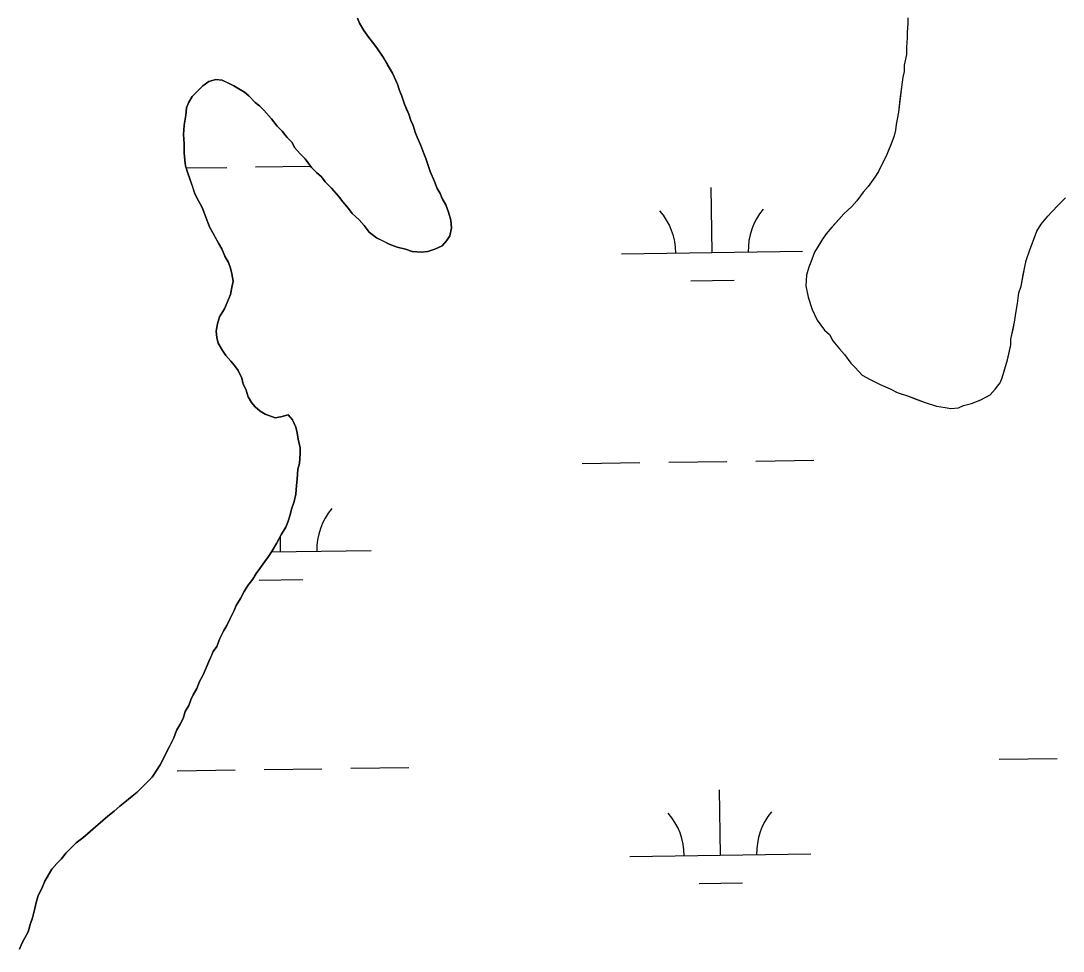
# Model space of a CAD drawing. Extents: x 3767014 to 3805179, y 361544 to 387384.
# Drawn here: x 3788797 to 3789373, y 372205 to 372718 of the extents above; entities that cross this region are included whole.
import ezdxf

# ---------------------------------------------------------------- set-up
doc = ezdxf.new("R2010")
doc.units = 0
for name, color, linetype in [('V-RIVR-EDGE', 7, 'Continuous'), ('V-TOPO-SHOR', 7, 'Continuous'), ('V-WETL-SWMP', 7, 'Continuous')]:
    doc.layers.add(name, color=color, linetype=linetype)

msp = doc.modelspace()

# ---------------------------------------------------------------- linework, layer by layer
at = {"layer": 'V-RIVR-EDGE'}
msp.add_spline([(3785266.865, 377529.211), (3785342.8, 377494.248), (3785391.258, 377467.439), (3785439.72, 377442.249), (3785475.246, 377418.707), (3785525.316, 377389.469), (3785575.383, 377359.422), (3785621.413, 377331.811), (3785722.351, 377269.288), (3785796.661, 377231.094), (3785852.385, 377199.415), (3785928.324, 377166.069), (3785964.678, 377149.804), (3786028.506, 377124.576), (3786060.018, 377113.175), (3786092.316, 377092.068), (3786117.34, 377073.405), (3786135.083, 377053.143), (3786154.458, 377039.347), (3786176.258, 377024.735), (3786206.946, 377006.867), (3786256.211, 376979.248), (3786328.098, 376942.677), (3786374.949, 376919.917), (3786491.265, 376862.208), (3786553.467, 376833.749), (3786619.713, 376805.279), (3786729.589, 376759.718), (3786796.656, 376736.099), (3786845.136, 376718.187), (3786867.767, 376712.469), (3787003.51, 376661.992), (3787089.16, 376631.048), (3787163.496, 376603.367), (3787230.559, 376578.13), (3787257.223, 376568.359), (3787300.044, 376551.27), (3787354.992, 376532.533), (3787409.127, 376512.181), (3787544.074, 376466.558), (3787612.756, 376442.126), (3787657.197, 376425.841), (3787730.724, 376398.162), (3787781.63, 376380.244), (3787834.96, 376361.511), (3787891.524, 376341.961), (3787940, 376322.432), (3787998.976, 376297.215), (3788050.697, 376281.721), (3788117.768, 376259.719), (3788176.757, 376240.164), (3788221.198, 376223.879), (3788259.981, 376209.226), (3788406.252, 376164.383), (3788541.215, 376125.23), (3788606.67, 376104.041), (3788679.39, 376077.173), (3788748.889, 376055.974), (3788871.693, 376005.528), (3788969.454, 375966.467), (3789047.013, 375933.926), (3789119.723, 375903.014), (3789155.253, 375881.09), (3789182.716, 375867.274), (3789214.225, 375854.256), (3789257.04, 375834.74), (3789281.286, 375828.21), (3789303.105, 375821.686), (3789328.955, 375809.491), (3789367.724, 375789.177), (3789414.577, 375767.225), (3789468.708, 375745.255), (3789509.105, 375728.981), (3789555.157, 375710.266), (3789585.849, 375694.015), (3789620.578, 375675.328), (3789681.97, 375646.062), (3789753.859, 375610.3), (3789792.633, 375591.603), (3789842.712, 375566.408), (3789897.64, 375539.584), (3789938.019, 375516.03), (3789968.727, 375506.25), (3790004.289, 375497.265), (3790030.972, 375494.773), (3790047.128, 375487.455), (3790077.007, 375469.589), (3790124.633, 375433.077), (3790192.442, 375382.768), (3790252.165, 375332.478), (3790290.91, 375302.459), (3790337.741, 375271.611), (3790406.357, 375220.491), (3790469.329, 375175.855), (3790570.248, 375106.054), (3790647.751, 375050.868), (3790691.367, 375028.115), (3790744.667, 374997.251), (3790806.838, 374955.852), (3790873.863, 374915.249), (3790932, 374877.903), (3791002.231, 374825.97), (3791052.265, 374782.175), (3791082.927, 374753.793), (3791131.331, 374705.149), (3791170.05, 374664.616), (3791192.631, 374638.681), (3791220.891, 374620.01), (3791288.67, 374557.569), (3791322.577, 374533.223), (3791362.944, 374504.817), (3791396.042, 374480.473), (3791434.785, 374449.645), (3791482.407, 374411.517), (3791534.052, 374365.291), (3791646.192, 374254.216), (3791707.514, 374196.644), (3791738.968, 374161.791), (3791773.65, 374123.694), (3791803.497, 374092.888), (3791829.321, 374070.18), (3791830.912, 374059.662), (3791837.316, 374032.958), (3791849.409, 374017.562), (3791884.123, 373992.405), (3791930.977, 373971.262), (3791954.393, 373955.838), (3791993.134, 373924.202), (3792026.979, 373874.785), (3792047.912, 373836.722), (3792063.186, 373799.482), (3792086.509, 373746.857), (3792112.249, 373690.181), (3792141.261, 373648.864), (3792158.993, 373624.558), (3792177.552, 373607.528), (3792214.702, 373586.409), (3792255.083, 373563.665), (3792301.119, 373538.48), (3792346.34, 373510.871), (3792382.671, 373485.71), (3792422.225, 373455.689), (3792479.537, 373411.875), (3792548.144, 373356.711), (3792619.168, 373298.307), (3792672.431, 373252.077), (3792709.534, 373212.357), (3792750.656, 373162.113), (3792839.385, 373068.08), (3792888.572, 373008.92), (3792945.027, 372945.699), (3792999.062, 372884.91), (3793053.898, 372820.884), (3793149.89, 372720.363), (3793208.761, 372653.092), (3793261.195, 372598.777), (3793315.232, 372538.796), (3793358.792, 372493.399), (3793409.592, 372432.618), (3793462.809, 372367.787), (3793498.283, 372323.219), (3793536.997, 372280.26), (3793578.124, 372232.443), (3793604.724, 372196.792), (3793668.438, 372125.466), (3793703.128, 372090.604), (3793760.41, 372034.66), (3793806.384, 371984.404), (3793839.438, 371942.268), (3793939.427, 371823.136), (3793981.333, 371763.186), (3794029.674, 371688.662), (3794050.609, 371651.408), (3794073.177, 371620.62), (3794178.796, 371488.535), (3794237.625, 371404.28), (3794268.243, 371358.106), (3794301.293, 371314.353), (3794332.724, 371269.794), (3794395.613, 371192), (3794429.476, 371149.862), (3794472.201, 371093.953), (3794523.788, 371024.274), (3794601.175, 370922.181), (3794640.679, 370871.942), (3794687.421, 370805.509), (3794733.389, 370752.828), (3794829.339, 370635.323), (3794895.463, 370557.521), (3794959.948, 370470.826), (3795013.158, 370403.569), (3795070.394, 370329.023), (3795159.854, 370203.448), (3795225.98, 370126.454), (3795296.13, 370041.363), (3795379.18, 369940.065), (3795459.001, 369841.201), (3795508.163, 369772.337), (3795554.103, 369708.333), (3795661.315, 369566.538), (3795715.338, 369500.897), (3795762.105, 369444.169), (3795798.366, 369390.703), (3795915.247, 369234.327), (3795963.601, 369165.465), (3796028.082, 369077.153), (3796043.387, 369052.853), (3796054.672, 369037.459), (3796077.242, 369007.48), (3796148.213, 368927.239), (3796183.677, 368878.627), (3796226.382, 368814.631), (3796275.531, 368740.105), (3796314.222, 368688.25), (3796353.714, 368633.158), (3796401.268, 368567.533), (3796456.873, 368487.33), (3796513.292, 368409.551), (3796545.533, 368365.8), (3796626.113, 368246.716), (3796670.449, 368188.377), (3796704.298, 368140.578), (3796751.041, 368074.145), (3796787.308, 368023.105), (3796838.907, 367958.278), (3796844.528, 367942.09), (3796845.295, 367925.104), (3796846.094, 367921.059), (3796852.559, 367919.425), (3796863.071, 367918.59), (3796875.166, 367904.003), (3796903.398, 367874.01), (3796931.629, 367844.017), (3796952.579, 367812.424), (3796982.392, 367767.87), (3797007.371, 367730.606), (3797037.194, 367690.095), (3797062.185, 367657.684), (3797075.869, 367631.77), (3797095.223, 367609.078), (3797126.665, 367569.372), (3797156.484, 367527.244), (3797212.099, 367451.085), (3797254.808, 367388.706), (3797302.183, 367327.228)], degree=3, dxfattribs=at)
at = {"layer": 'V-TOPO-SHOR'}
for points in [[(3788889.657, 372672.808), (3788891.637, 372676.355), (3788894.801, 372679.507), (3788897.57, 372682.263), (3788900.732, 372684.625), (3788904.683, 372685.8), (3788908.234, 372685.399), (3788911.388, 372683.814), (3788914.542, 372682.229), (3788917.303, 372680.643), (3788920.457, 372678.663), (3788922.82, 372676.685), (3788926.365, 372673.125), (3788928.731, 372671.147), (3788931.094, 372668.773), (3788935.426, 372664.028), (3788938.573, 372660.073), (3788941.332, 372657.304), (3788944.087, 372653.747), (3788946.843, 372650.978), (3788948.023, 372648.213), (3788951.173, 372644.654), (3788953.929, 372641.885), (3788957.472, 372637.142), (3788960.231, 372634.373), (3788962.988, 372631.999), (3788964.956, 372629.232), (3788968.501, 372625.671), (3788972.439, 372621.321), (3788974.8, 372618.159), (3788977.95, 372614.6), (3788979.918, 372611.833), (3788983.859, 372608.271), (3788986.615, 372605.109), (3788989.372, 372601.552), (3788993.31, 372598.385), (3788997.255, 372596.403), (3789000.409, 372594.818), (3789004.746, 372593.231), (3789009.481, 372592.037), (3789013.03, 372590.845), (3789018.163, 372590.439), (3789021.716, 372590.826), (3789025.665, 372592.002), (3789029.615, 372593.968), (3789031.991, 372596.725), (3789033.969, 372599.483), (3789034.768, 372603.825), (3789034.383, 372608.167), (3789033.207, 372612.511), (3789031.636, 372616.461), (3789029.67, 372620.019), (3789028.493, 372622.783), (3789026.918, 372625.55), (3789025.347, 372629.501), (3789022.992, 372635.03), (3789020.639, 372642.141), (3789019.459, 372644.908), (3789017.888, 372649.252), (3789015.926, 372653.993), (3789014.747, 372656.758), (3789013.571, 372660.313), (3789012.391, 372663.078), (3789011.216, 372666.633), (3789010.036, 372669.398), (3789008.859, 372672.165), (3789007.29, 372676.509), (3789006.11, 372679.669), (3789004.935, 372683.224), (3789002.184, 372689.151), (3788999.432, 372693.894), (3788996.677, 372698.635), (3788993.923, 372702.588), (3788991.954, 372705.355), (3788989.2, 372708.914), (3788986.445, 372712.867), (3788984.086, 372716.817), (3788982.906, 372719.584)], [(3789286.838, 372719.74), (3789286.83, 372716.582), (3789286.424, 372711.847), (3789286.42, 372708.689), (3789286.014, 372703.558), (3789286.004, 372699.612), (3789284.808, 372693.693), (3789284.8, 372690.14), (3789284.005, 372686.984), (3789283.205, 372681.461), (3789282.402, 372674.751), (3789281.597, 372667.649), (3789280.399, 372660.942), (3789279.997, 372657.784), (3789279.201, 372654.628), (3789278.011, 372651.078), (3789276.821, 372648.318), (3789275.234, 372644.373), (3789272.061, 372638.065), (3789270.476, 372634.91), (3789268.496, 372631.758), (3789264.932, 372626.634), (3789262.163, 372623.482), (3789258.602, 372618.753), (3789255.831, 372615.601), (3789251.481, 372611.663), (3789248.712, 372608.511), (3789244.755, 372604.175), (3789241.591, 372600.63), (3789239.216, 372597.083), (3789237.63, 372594.322), (3789235.255, 372590.382), (3789233.268, 372584.858), (3789232.078, 372582.098), (3789230.886, 372577.758)], [(3788879.048, 372317.586), (3788881.428, 372322.317), (3788883.013, 372326.262), (3788884.996, 372329.811), (3788886.581, 372332.965), (3788887.773, 372336.909), (3788889.753, 372340.063), (3788890.943, 372343.217), (3788892.133, 372345.978), (3788894.113, 372349.527), (3788895.7, 372353.471), (3788897.683, 372357.018), (3788899.268, 372360.963), (3788900.855, 372364.512), (3788902.045, 372367.273), (3788903.235, 372370.033), (3788905.215, 372372.792), (3788906.803, 372377.13), (3788909.18, 372381.467), (3788910.764, 372384.226), (3788912.351, 372387.775), (3788914.728, 372392.508), (3788915.918, 372395.269), (3788918.294, 372399.209), (3788920.276, 372403.154), (3788922.257, 372406.308), (3788925.028, 372409.855), (3788927.008, 372413.007), (3788928.987, 372415.765), (3788931.758, 372419.708), (3788933.738, 372422.466), (3788935.718, 372425.62), (3788938.094, 372429.563), (3788940.867, 372434.689), (3788943.245, 372438.629), (3788944.435, 372441.39), (3788945.627, 372445.334), (3788946.423, 372448.49), (3788948.01, 372452.83), (3788948.807, 372456.774), (3788949.213, 372461.512), (3788949.614, 372465.063), (3788950.022, 372470.588), (3788950.816, 372473.744), (3788951.224, 372479.27), (3788951.23, 372482.426), (3788950.056, 372487.165), (3788949.667, 372490.718), (3788948.885, 372493.878), (3788946.921, 372497.829), (3788944.558, 372500.598), (3788940.609, 372499.42), (3788937.449, 372499.033), (3788931.928, 372501.017), (3788929.169, 372502.603), (3788926.41, 372504.976), (3788924.44, 372507.35), (3788922.474, 372510.512), (3788921.298, 372514.856), (3788919.726, 372517.623), (3788918.943, 372520.781), (3788916.979, 372525.126), (3788915.011, 372527.893), (3788913.043, 372530.267), (3788910.286, 372533.429), (3788908.318, 372536.198), (3788905.959, 372540.149), (3788905.175, 372543.309), (3788904.787, 372546.862), (3788905.584, 372550.806), (3788906.778, 372554.753), (3788909.549, 372559.088), (3788911.136, 372563.033), (3788912.723, 372566.975), (3788913.522, 372570.922), (3788914.319, 372574.471), (3788913.537, 372578.422), (3788912.754, 372581.58), (3788911.577, 372584.74), (3788909.61, 372588.297), (3788908.04, 372592.248), (3788906.074, 372595.41), (3788903.714, 372599.756), (3788901.355, 372604.101), (3788900.175, 372606.868), (3788898.607, 372611.212), (3788897.036, 372615.163), (3788895.07, 372618.72), (3788893.104, 372622.671), (3788891.928, 372626.226), (3788890.359, 372630.965), (3788889.182, 372634.125), (3788888.004, 372638.076), (3788887.617, 372641.234), (3788887.232, 372645.182), (3788887.24, 372650.313), (3788886.857, 372655.445), (3788887.263, 372660.575), (3788888.063, 372666.101), (3788888.467, 372670.045), (3788889.657, 372672.808)], [(3789230.886, 372577.758), (3789230.479, 372571.839), (3789231.65, 372565.521), (3789234.003, 372558.806), (3789235.183, 372556.041), (3789236.756, 372552.881), (3789240.69, 372547.345), (3789243.449, 372544.972), (3789245.415, 372541.414), (3789248.958, 372537.066), (3789251.715, 372533.902), (3789255.258, 372529.159), (3789257.621, 372526.785), (3789261.559, 372522.435), (3789265.895, 372520.058), (3789271.416, 372517.283), (3789276.938, 372514.903), (3789280.88, 372512.922), (3789287.19, 372510.936), (3789291.134, 372509.349), (3789296.263, 372507.364), (3789302.573, 372505.378), (3789307.308, 372504.579), (3789310.466, 372504.175), (3789314.807, 372504.563), (3789317.572, 372505.74), (3789321.918, 372506.916), (3789327.052, 372508.878), (3789332.191, 372511.63), (3789334.96, 372514.782), (3789337.731, 372518.329), (3789338.92, 372521.09), (3789340.112, 372525.43), (3789341.704, 372530.951), (3789342.898, 372535.686), (3789343.694, 372539.237), (3789343.7, 372542.393), (3789344.897, 372547.919), (3789345.693, 372551.863), (3789346.496, 372557.782), (3789347.295, 372562.124), (3789348.095, 372568.042), (3789349.287, 372571.592), (3789350.486, 372577.905), (3789351.282, 372582.245), (3789352.081, 372585.796), (3789354.065, 372591.711), (3789355.653, 372595.656), (3789358.034, 372601.967), (3789360.41, 372605.91), (3789363.974, 372610.243), (3789366.345, 372612.607), (3789369.907, 372616.545), (3789373.861, 372620.485)], [(3788796.319, 372205.661), (3788797.511, 372208.815), (3788799.094, 372211.576), (3788801.077, 372215.123), (3788802.271, 372219.858), (3788803.461, 372223.012), (3788804.657, 372228.142), (3788805.451, 372231.298), (3788806.643, 372235.242), (3788808.626, 372239.185), (3788810.213, 372243.129), (3788812.193, 372246.676), (3788814.174, 372249.83), (3788816.945, 372252.982), (3788819.316, 372255.345), (3788822.087, 372258.893), (3788824.856, 372261.649), (3788827.625, 372264.408), (3788831.182, 372267.162), (3788833.556, 372269.131), (3788838.299, 372273.069), (3788842.256, 372276.614), (3788845.023, 372278.975), (3788848.58, 372281.732), (3788851.744, 372284.486), (3788854.511, 372286.85), (3788858.466, 372290), (3788861.235, 372292.361), (3788863.606, 372294.724), (3788867.168, 372298.27), (3788869.539, 372300.633), (3788871.915, 372304.18), (3788873.895, 372307.334), (3788875.481, 372310.095), (3788877.068, 372313.644), (3788879.048, 372317.586)]]:
    msp.add_lwpolyline(points, dxfattribs=at)
at = {"layer": 'V-WETL-SWMP'}
for p, q in [((3788888.349, 372636.919), (3788910.66, 372637.229)), ((3788926.659, 372637.451), (3788956.927, 372637.871)), ((3789178.655, 372590.205), (3789178.155, 372626.201)), ((3789128.66, 372589.51), (3789228.65, 372590.899)), ((3789166.871, 372574.608), (3789190.868, 372574.942)), ((3789106.858, 372473.764), (3789138.854, 372474.209)), ((3789154.853, 372474.431), (3789186.85, 372474.875)), ((3789202.848, 372475.098), (3789234.845, 372475.542)), ((3788940.455, 372425.018), (3788940.334, 372433.699)), ((3788935.296, 372424.947), (3788990.45, 372425.713)), ((3788928.67, 372409.422), (3788952.668, 372409.755)), ((3789337.148, 372310.446), (3789369.145, 372310.891)), ((3788931.279, 372304.808), (3788963.276, 372305.253)), ((3788979.275, 372305.475), (3789011.272, 372305.919)), ((3788883.284, 372304.141), (3788915.281, 372304.586)), ((3789183.276, 372257.562), (3789182.776, 372293.558)), ((3789133.281, 372256.867), (3789233.271, 372258.256)), ((3789171.491, 372241.966), (3789195.489, 372242.299))]:
    msp.add_line(p, q, dxfattribs=at)
for points in [[(3788982.906, 372719.584), (3788984.085, 372716.818), (3788986.445, 372712.866), (3788989.2, 372708.913)], [(3789286.837, 372719.74), (3789286.83, 372716.582), (3789286.425, 372711.846), (3789286.419, 372708.689), (3789286.014, 372703.558), (3789286.005, 372699.611), (3789284.809, 372693.693), (3789284.801, 372690.141), (3789284.005, 372686.984), (3789283.204, 372681.46), (3789281.597, 372667.648), (3789280.399, 372660.941), (3789279.997, 372657.784), (3789279.201, 372654.628), (3789278.01, 372651.078), (3789275.233, 372644.374), (3789270.477, 372634.91), (3789268.496, 372631.757), (3789264.933, 372626.633), (3789262.164, 372623.481), (3789258.601, 372618.752), (3789255.832, 372615.6), (3789251.482, 372611.662), (3789241.591, 372600.63), (3789239.215, 372597.083), (3789235.254, 372590.381), (3789233.269, 372584.859), (3789232.079, 372582.098), (3789230.886, 372577.759), (3789230.479, 372571.839), (3789231.65, 372565.521), (3789234.004, 372558.806), (3789235.183, 372556.041), (3789236.755, 372552.88), (3789240.691, 372547.346), (3789243.449, 372544.972), (3789245.415, 372541.415), (3789248.958, 372537.066), (3789251.715, 372533.902), (3789255.257, 372529.158), (3789257.62, 372526.785), (3789261.559, 372522.435), (3789265.895, 372520.058), (3789271.416, 372517.283), (3789276.937, 372514.903), (3789280.88, 372512.922), (3789287.191, 372510.935), (3789296.262, 372507.364), (3789302.573, 372505.377), (3789307.308, 372504.578), (3789310.465, 372504.176), (3789314.808, 372504.562), (3789317.573, 372505.74), (3789321.918, 372506.915), (3789327.053, 372508.878), (3789332.19, 372511.631), (3789334.96, 372514.783), (3789337.73, 372518.329), (3789338.92, 372521.09), (3789341.703, 372530.952), (3789343.694, 372539.237), (3789343.701, 372542.394), (3789345.694, 372551.863), (3789346.496, 372557.782), (3789347.294, 372562.123), (3789348.096, 372568.042), (3789349.288, 372571.592), (3789351.283, 372582.245), (3789352.08, 372585.796), (3789354.066, 372591.712), (3789358.035, 372601.967), (3789360.411, 372605.909), (3789363.973, 372610.243), (3789366.346, 372612.607), (3789369.907, 372616.546), (3789373.862, 372620.485)], [(3788989.2, 372708.913), (3788991.955, 372705.355), (3788993.923, 372702.588), (3788996.678, 372698.635), (3789002.184, 372689.151), (3789004.935, 372683.224), (3789006.111, 372679.669), (3789007.289, 372676.509), (3789008.859, 372672.164), (3789011.215, 372666.633), (3789012.392, 372663.078), (3789013.571, 372660.313), (3789014.747, 372656.758), (3789015.926, 372653.992), (3789017.889, 372649.252), (3789019.459, 372644.907), (3789020.638, 372642.141), (3789022.991, 372635.031), (3789025.348, 372629.5), (3789026.918, 372625.55), (3789028.492, 372622.784), (3789029.67, 372620.018), (3789031.636, 372616.462), (3789033.207, 372612.511), (3789034.382, 372608.167), (3789034.767, 372603.824), (3789033.969, 372599.484), (3789031.99, 372596.725), (3789029.616, 372593.967), (3789025.664, 372592.002), (3789021.715, 372590.826), (3789018.162, 372590.439), (3789013.031, 372590.844), (3789009.481, 372592.036), (3789004.747, 372593.23), (3789000.409, 372594.818), (3788993.311, 372598.385), (3788989.371, 372601.551), (3788986.615, 372605.109), (3788983.859, 372608.272), (3788979.919, 372611.833), (3788977.951, 372614.6), (3788974.801, 372618.159), (3788972.439, 372621.322), (3788968.501, 372625.672), (3788964.956, 372629.232), (3788962.988, 372631.999), (3788960.23, 372634.373), (3788957.473, 372637.141), (3788953.93, 372641.885), (3788951.173, 372644.654), (3788948.023, 372648.213), (3788946.844, 372650.979), (3788944.087, 372653.747), (3788941.332, 372657.305), (3788938.574, 372660.074), (3788935.425, 372664.028), (3788931.093, 372668.773), (3788928.73, 372671.147), (3788926.365, 372673.125), (3788922.82, 372676.685), (3788920.456, 372678.664), (3788917.303, 372680.644), (3788914.543, 372682.228), (3788908.234, 372685.399), (3788904.683, 372685.801), (3788900.733, 372684.625), (3788897.57, 372682.264), (3788891.637, 372676.355), (3788889.656, 372672.807), (3788888.466, 372670.046), (3788888.064, 372666.1), (3788887.263, 372660.576), (3788886.857, 372655.445), (3788887.241, 372650.313), (3788887.231, 372645.182), (3788887.617, 372641.234), (3788888.005, 372638.076), (3788889.181, 372634.126), (3788890.359, 372630.966), (3788893.104, 372622.671), (3788895.07, 372618.72), (3788897.036, 372615.163), (3788898.606, 372611.213), (3788900.176, 372606.868), (3788901.355, 372604.102), (3788906.073, 372595.409), (3788908.04, 372592.247), (3788909.611, 372588.297), (3788911.577, 372584.74), (3788912.754, 372581.58), (3788913.537, 372578.421), (3788914.318, 372574.472), (3788913.522, 372570.921), (3788912.724, 372566.976), (3788909.55, 372559.088), (3788906.778, 372554.752), (3788905.585, 372550.807), (3788904.788, 372546.862), (3788905.175, 372543.308), (3788905.958, 372540.149)], [(3788905.958, 372540.149), (3788908.318, 372536.197), (3788910.286, 372533.43), (3788913.042, 372530.266), (3788915.011, 372527.894), (3788916.979, 372525.127), (3788918.943, 372520.781), (3788919.726, 372517.622), (3788921.299, 372514.855), (3788922.474, 372510.511), (3788924.441, 372507.349), (3788926.41, 372504.977), (3788929.168, 372502.603), (3788931.928, 372501.018), (3788937.449, 372499.033), (3788940.608, 372499.421), (3788944.558, 372500.597), (3788946.92, 372497.829), (3788948.885, 372493.878), (3788949.668, 372490.719), (3788950.056, 372487.165), (3788951.23, 372482.426), (3788951.223, 372479.269), (3788950.817, 372473.744), (3788950.021, 372470.588), (3788949.615, 372465.062), (3788949.213, 372461.511), (3788948.808, 372456.775), (3788948.01, 372452.83), (3788946.423, 372448.491), (3788945.627, 372445.335), (3788944.434, 372441.39), (3788943.244, 372438.63), (3788940.868, 372434.688), (3788938.094, 372429.562), (3788935.718, 372425.62), (3788933.738, 372422.466), (3788931.758, 372419.707), (3788928.987, 372415.766), (3788927.008, 372413.007), (3788925.028, 372409.854), (3788922.257, 372406.307), (3788920.277, 372403.153), (3788918.295, 372399.21), (3788915.919, 372395.268), (3788914.729, 372392.508), (3788912.351, 372387.776), (3788910.764, 372384.227), (3788909.18, 372381.467), (3788906.803, 372377.13), (3788905.215, 372372.792), (3788903.235, 372370.033), (3788900.856, 372364.512), (3788899.269, 372360.963), (3788897.682, 372357.019), (3788895.701, 372353.471), (3788894.114, 372349.527), (3788892.133, 372345.978), (3788890.943, 372343.218), (3788889.753, 372340.063), (3788887.772, 372336.909), (3788886.58, 372332.964), (3788884.995, 372329.81), (3788883.014, 372326.262), (3788881.427, 372322.318), (3788877.067, 372313.643), (3788875.48, 372310.094), (3788873.896, 372307.334), (3788871.916, 372304.181), (3788869.54, 372300.633), (3788861.234, 372292.362), (3788858.466, 372289.999), (3788854.512, 372286.85), (3788851.744, 372284.487), (3788848.581, 372281.731), (3788845.023, 372278.975), (3788842.255, 372276.613), (3788838.3, 372273.068), (3788831.183, 372267.163), (3788827.625, 372264.407), (3788822.087, 372258.893), (3788819.317, 372255.346), (3788816.944, 372252.983), (3788814.174, 372249.831), (3788812.194, 372246.677), (3788810.213, 372243.129), (3788808.626, 372239.185), (3788806.644, 372235.242), (3788805.452, 372231.297), (3788804.656, 372228.141), (3788803.461, 372223.012), (3788802.27, 372219.857), (3788801.076, 372215.123), (3788799.095, 372211.575), (3788797.511, 372208.815), (3788796.32, 372205.66)]]:
    msp.add_lwpolyline(points, dxfattribs=at)
for centre, start, end in [((3789123.411, 372589.912), 0.024038, 41.567696), ((3789233.886, 372591.447), 140.024034, 181.567692), ((3788995.686, 372426.26), 140.024034, 181.567692), ((3789128.032, 372257.269), 0.024038, 41.567696), ((3789238.507, 372258.804), 140.024034, 181.567692)]:
    msp.add_arc(centre, 35.246, start, end, dxfattribs=at)

doc.saveas('drawing.dxf')
